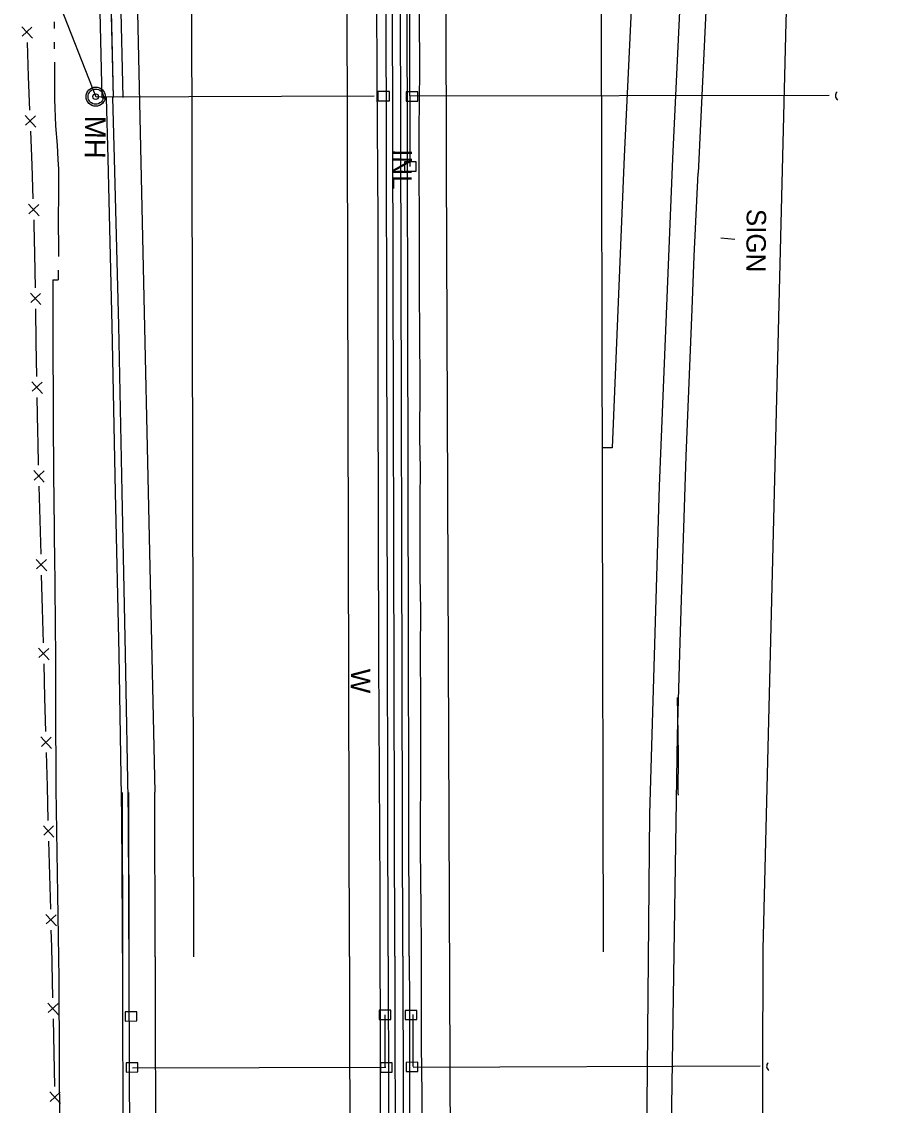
# Model space of a CAD drawing. Extents: x 589250 to 1188077, y 162953 to 363065.
# Drawn here: x 593902.3 to 594172.1, y 183657.1 to 183992 of the extents above; entities that cross this region are included whole.
import ezdxf

# ---------------------------------------------------------------- set-up
doc = ezdxf.new("R2010")
doc.units = 0
for name, color, linetype in [('E_BMGRD', 7, 'Continuous'), ('E_DRN', 7, 'Continuous'), ('E_DRN_SS_UG', 7, 'Continuous'), ('E_DRN_Text', 7, 'Continuous'), ('E_FEN', 7, 'Continuous'), ('E_FEN_P', 7, 'Continuous'), ('E_RDWY', 7, 'Continuous'), ('E_RDWY_Barrier', 7, 'Continuous'), ('E_RDWY_BarrierConc', 7, 'Continuous'), ('E_RDWY_Gravel', 7, 'Continuous'), ('E_RDWY_PavtEdge', 7, 'Continuous'), ('E_RDWY_ShldPaved', 7, 'Continuous'), ('E_SGN', 7, 'Continuous'), ('E_SGN_Text', 7, 'Continuous'), ('E_UTL_MH', 7, 'Continuous'), ('E_WAL', 7, 'Continuous'), ('E_WAL_Text', 7, 'Continuous'), ('E_WTR_FlowLine', 7, 'Continuous'), ('P_BMGRD', 7, 'Continuous'), ('P_RDWY_BarrierConc', 7, 'Continuous')]:
    doc.layers.add(name, color=color, linetype=linetype)

# ---------------------------------------------------------------- blocks, each defined once
blk = doc.blocks.new('MH')
at = {"layer": 'E_UTL_MH'}
for radius in [5, 4, 1.5]:
    blk.add_circle((0, 0), radius, dxfattribs=at)
blk.add_text('MH', height=10.8, dxfattribs=at).set_placement((10, -5.4))

msp = doc.modelspace()

# ---------------------------------------------------------------- linework, layer by layer
at = {"layer": 'E_BMGRD'}
msp.add_lwpolyline([(593930.63, 183968.47), (593929.68, 184011.05), (593925.89, 184070.7)], dxfattribs=at)
at = {"layer": 'E_DRN'}
for p, q in [((594015.92, 183970.4), (594012.34, 183970.38)), ((594012.34, 183970.38), (594012.35, 183967.52)), ((594015.94, 183967.54), (594015.92, 183970.4)), ((594024.67, 183970.28), (594021.09, 183970.26)), ((594021.09, 183970.26), (594021.1, 183967.4)), ((594024.69, 183967.41), (594024.67, 183970.28)), ((594012.35, 183967.52), (594015.94, 183967.54)), ((594021.1, 183967.4), (594024.69, 183967.41)), ((594024.16, 183948.65), (594020.57, 183948.64)), ((594020.57, 183948.64), (594020.58, 183945.78)), ((594024.17, 183945.79), (594024.16, 183948.65)), ((594020.58, 183945.78), (594024.17, 183945.79)), ((593937.91, 183686.01), (593934.32, 183686)), ((593934.32, 183686), (593934.33, 183683.14)), ((593937.92, 183683.15), (593937.91, 183686.01)), ((594016.29, 183686.53), (594012.7, 183686.51)), ((594012.7, 183686.51), (594012.71, 183683.65)), ((594016.3, 183683.66), (594016.29, 183686.53)), ((594024.38, 183686.44), (594020.79, 183686.42)), ((594020.79, 183686.42), (594020.8, 183683.56)), ((594024.39, 183683.58), (594024.38, 183686.44)), ((593934.33, 183683.14), (593937.92, 183683.15)), ((594012.71, 183683.65), (594016.3, 183683.66)), ((594020.8, 183683.56), (594024.39, 183683.58)), ((593938.22, 183670.25), (593934.63, 183670.23)), ((593934.63, 183670.23), (593934.64, 183667.37)), ((593938.23, 183667.39), (593938.22, 183670.25)), ((594016.72, 183670.24), (594013.13, 183670.22)), ((594013.13, 183670.22), (594013.15, 183667.36)), ((594016.73, 183667.37), (594016.72, 183670.24)), ((594024.65, 183670.39), (594021.06, 183670.37)), ((594021.06, 183670.37), (594021.08, 183667.51)), ((594024.66, 183667.53), (594024.65, 183670.39)), ((593934.64, 183667.37), (593938.23, 183667.39)), ((594013.15, 183667.36), (594016.73, 183667.37)), ((594021.08, 183667.51), (594024.66, 183667.53))]:
    msp.add_line(p, q, dxfattribs=at)
for centre in [(594155.13, 183969.07), (594133.89, 183669.12)]:
    msp.add_arc(centre, 1.49, 131.6355, 237.8957, dxfattribs=at)
at = {"layer": 'E_DRN_SS_UG'}
for p, q in [((594021.7, 184268.92), (594022.15, 183969.07)), ((593905.57, 184018.82), (593925.27, 183968.77)), ((593925.29, 183968.76), (594011.2, 183969)), ((594022.07, 183969.01), (594151.69, 183969.21)), ((594022.34, 183947.21), (594022.34, 183968.91)), ((594014.47, 183685.08), (594014.47, 183668.92)), ((594023.1, 183685.2), (594023.1, 183669.04)), ((593936.59, 183668.72), (594014.77, 183668.93)), ((594023.24, 183668.92), (594130.44, 183669.27))]:
    msp.add_line(p, q, dxfattribs=at)
at = {"layer": 'E_FEN'}
msp.add_lwpolyline([(594179.07, 184466.06), (594158.77, 184332.69), (594144.87, 184200.42), (594138.31, 183991.8), (594131.21, 183705.3), (594129.24, 182970.46), (594129.66, 182548.32), (594162.87, 182523.97)], dxfattribs=at)
at = {"layer": 'E_FEN_P'}
for p, q in [((593902.32, 183990.35), (593905.64, 183986.82)), ((593905.51, 183990.3), (593902.5, 183987.44)), ((593903.98, 183985.53), (593904.37, 183975.06)), ((593904.37, 183975.06), (593904.77, 183964.59)), ((593903.36, 183962.93), (593906.68, 183959.4)), ((593906.54, 183962.88), (593903.54, 183960.02)), ((593905.01, 183958.11), (593905.41, 183947.64)), ((593905.41, 183947.64), (593905.81, 183937.17)), ((593904.4, 183935.51), (593907.71, 183931.98)), ((593907.58, 183935.46), (593904.58, 183932.6)), ((593906.05, 183930.69), (593906.11, 183929.2)), ((593906.11, 183929.2), (593906.26, 183920.22)), ((593906.26, 183920.22), (593906.44, 183909.74)), ((593905, 183908.1), (593908.24, 183904.51)), ((593908.18, 183907.99), (593905.12, 183905.19)), ((593906.55, 183903.26), (593906.74, 183892.78)), ((593906.74, 183892.78), (593906.92, 183882.31)), ((593905.48, 183880.67), (593908.72, 183877.07)), ((593908.66, 183880.56), (593905.59, 183877.76)), ((593907.03, 183875.82), (593907.21, 183865.35)), ((593907.21, 183865.35), (593907.27, 183861.79)), ((593907.27, 183861.79), (593907.46, 183854.87)), ((593906.03, 183853.22), (593909.31, 183849.66)), ((593909.22, 183853.14), (593906.18, 183850.31)), ((593907.63, 183848.39), (593907.92, 183837.92)), ((593907.92, 183837.92), (593908.2, 183827.44)), ((593906.78, 183825.79), (593910.06, 183822.23)), ((593909.96, 183825.71), (593906.93, 183822.88)), ((593908.38, 183820.96), (593908.67, 183810.49)), ((593908.67, 183810.49), (593908.95, 183800.01)), ((593907.53, 183798.36), (593910.8, 183794.8)), ((593910.71, 183798.28), (593907.67, 183795.45)), ((593909.13, 183793.53), (593909.41, 183783.06)), ((593909.41, 183783.06), (593909.7, 183772.58)), ((593908.28, 183770.93), (593911.55, 183767.37)), ((593911.46, 183770.85), (593908.42, 183768.02)), ((593909.88, 183766.1), (593910.16, 183755.63)), ((593910.16, 183755.63), (593910.44, 183745.15)), ((593909.02, 183743.5), (593912.29, 183739.94)), ((593912.2, 183743.42), (593909.16, 183740.59)), ((593910.62, 183738.67), (593910.9, 183728.2)), ((593910.9, 183728.2), (593911.19, 183717.72)), ((593909.76, 183716.07), (593913.04, 183712.51)), ((593912.94, 183715.99), (593909.91, 183713.16)), ((593911.36, 183711.24), (593911.5, 183706.07)), ((593911.5, 183706.07), (593911.62, 183700.77)), ((593911.62, 183700.77), (593911.85, 183690.29)), ((593910.42, 183688.65), (593913.68, 183685.07)), ((593913.6, 183688.55), (593910.55, 183685.74)), ((593912, 183683.81), (593912.24, 183673.33)), ((593912.24, 183673.33), (593912.47, 183662.86)), ((593911.04, 183661.21), (593914.3, 183657.64)), ((593914.22, 183661.12), (593911.17, 183658.3))]:
    msp.add_line(p, q, dxfattribs=at)
at = {"layer": 'E_RDWY'}
for p, q in [((594025.27, 183976.83), (594025.14, 183994.24)), ((594025.12, 183958.34), (594025.27, 183976.83)), ((594025.11, 183944), (594025.12, 183958.34)), ((594025.19, 183932.09), (594025.11, 183944)), ((594025.19, 183920.79), (594025.19, 183932.09)), ((594025.21, 183908.31), (594025.19, 183920.79)), ((594025.24, 183895.88), (594025.21, 183908.31)), ((594025.4, 183879.4), (594025.24, 183895.88)), ((594025.33, 183863.46), (594025.4, 183879.4)), ((594025.49, 183853.64), (594025.33, 183863.46)), ((594025.4, 183844.15), (594025.49, 183853.64)), ((594025.43, 183833.21), (594025.4, 183844.15)), ((594025.43, 183820.78), (594025.43, 183833.21)), ((594025.59, 183810), (594025.43, 183820.78)), ((594025.54, 183797.11), (594025.59, 183810)), ((594025.6, 183781.89), (594025.54, 183797.11)), ((594025.55, 183764.92), (594025.6, 183781.89)), ((594025.59, 183757), (594025.55, 183764.92)), ((594025.54, 183745.17), (594025.59, 183757)), ((594025.51, 183736.58), (594025.54, 183745.17)), ((594025.62, 183727.04), (594025.51, 183736.58)), ((594025.66, 183717.7), (594025.62, 183727.04)), ((594025.79, 183706.4), (594025.66, 183717.7)), ((594025.84, 183695.03), (594025.79, 183706.4)), ((594025.84, 183675.58), (594025.84, 183695.03)), ((594026.01, 183660.55), (594025.84, 183675.58)), ((594025.98, 183648.97), (594026.01, 183660.55))]:
    msp.add_line(p, q, dxfattribs=at)
at = {"layer": 'E_RDWY_Barrier'}
for points in [[(593933.71, 183645.63), (593933.55, 183695.71), (593933.3, 183746.28), (593932.39, 183796.52), (593931.33, 183846.53), (593930.28, 183897.99), (593929.01, 183949.66), (593928.48, 183968.41)], [(593935.71, 183645.63), (593935.55, 183695.72), (593935.3, 183746.3), (593934.38, 183796.56), (593933.33, 183846.57), (593932.28, 183898.04), (593931.01, 183949.71), (593930.48, 183968.47)]]:
    msp.add_lwpolyline(points, dxfattribs=at)
at = {"layer": 'E_RDWY_BarrierConc'}
for p, q in [((593933.52, 183702.97), (593933.41, 183753.79)), ((593935.52, 183702.97), (593935.41, 183753.8))]:
    msp.add_line(p, q, dxfattribs=at)
at = {"layer": 'E_RDWY_Gravel'}
for points in [[(594148.19, 184470.53), (594127.66, 184291.3), (594111.22, 183945.18)], [(594104.39, 183109.04), (594103.67, 183244.68), (594102.45, 183544.69), (594102.55, 183616.42), (594104.9, 183771.5), (594105.73, 183800.25), (594106.12, 183813.33), (594107.59, 183857.71), (594109.36, 183903.09), (594110.06, 183919.51), (594111.22, 183945.18)]]:
    msp.add_lwpolyline(points, dxfattribs=at)
at = {"layer": 'E_RDWY_PavtEdge'}
for p, q in [((594003.52, 183703.12), (593999.78, 185371.14)), ((593955.52, 183703.01), (593953.77, 184483.94)), ((593936.73, 184053.8), (593943.41, 183753.81)), ((593927.13, 183968.4), (593926.19, 184010.83)), ((593927.13, 183968.4), (593928.63, 183968.43)), ((593943.52, 183702.99), (593943.41, 183753.81))]:
    msp.add_line(p, q, dxfattribs=at)
for points in [[(594082.02, 183704.48), (594081.37, 183992.89), (594080.72, 184282.47), (594082.72, 184282.48), (594081.9, 184645.89), (594080.35, 185336.34)], [(594030.35, 185336.23), (594031.9, 184647.15), (594032.91, 184199.11), (594033.47, 183947.18), (594037.62, 182911.64), (594041.18, 182449.73), (594043.4, 182169.14)], [(594093.4, 182169.53), (594088.28, 182819.81), (594097.4, 182944.94), (594094.45, 183544.69), (594096.37, 183747.2), (594099.26, 183848.43), (594103.42, 183949.62), (594112.26, 184135.72), (594119.25, 184282.78), (594121.1, 184321.82), (594123.11, 184321.82), (594140.21, 184471.08), (594158.55, 184857.33)], [(594124.26, 184282.82), (594104.23, 184282.66), (594098.98, 184172.31), (594096.33, 184116.5), (594088.44, 183950.33), (594084.67, 183860.3), (594081.67, 183860.29)]]:
    msp.add_lwpolyline(points, dxfattribs=at)
for radius, end in [(171956.59, 180.211791), (171896.59, 180.4530652)]:
    msp.add_arc((765899.68, 184089.33), radius, 180.1287302, end, dxfattribs=at)
at = {"layer": 'E_RDWY_ShldPaved'}
msp.add_line((593933.63, 183968.54), (593931.74, 184053.69), dxfattribs=at)
at = {"layer": 'E_SGN'}
msp.add_line((594118.28, 183925.12), (594122.53, 183924.75), dxfattribs=at)
at = {"layer": 'E_WAL'}
for p, q in [((594011.69, 184032.79), (594012.02, 183974.44)), ((594012.02, 183974.44), (594012.28, 183930.76)), ((594012.28, 183930.76), (594012.35, 183880.41)), ((594012.35, 183880.41), (594012.53, 183794.69)), ((594012.53, 183794.69), (594012.91, 183723.77)), ((594012.91, 183723.77), (594013, 183662.52)), ((594013, 183662.52), (594013.06, 183601.65))]:
    msp.add_line(p, q, dxfattribs=at)
at = {"layer": 'E_WTR_FlowLine'}
for p, q in [((593912.34, 183991.89), (593912.34, 183989.82)), ((593912.37, 183985.67), (593912.39, 183983.6)), ((593912.44, 183979.45), (593912.46, 183976.78)), ((593912.46, 183976.78), (593912.5, 183968.04)), ((593912.5, 183968.04), (593912.75, 183959.76)), ((593912.75, 183959.76), (593913.32, 183953.8)), ((593913.32, 183953.8), (593913.54, 183949.41)), ((593913.54, 183949.41), (593913.7, 183946.37)), ((593913.7, 183946.37), (593913.67, 183939.17)), ((593913.67, 183939.17), (593913.63, 183930.48)), ((593913.63, 183930.48), (593913.67, 183921.56)), ((593913.67, 183921.56), (593913.66, 183919.35)), ((593913.64, 183915.2), (593913.63, 183912.22)), ((594104.81, 183783.11), (594104.85, 183777.74)), ((594104.85, 183777.74), (594105.08, 183765.25)), ((594105.08, 183765.25), (594105, 183753.7)), ((594105, 183753.7), (594105.03, 183752.89))]:
    msp.add_line(p, q, dxfattribs=at)
msp.add_lwpolyline([(593911.97, 183912.19), (593913.64, 183912.22)], dxfattribs=at)
msp.add_open_spline([(593911.97, 183912.19), (593911.91, 183858.65), (593912.94, 183806.43), (593912.64, 183753), (593913.96, 183701.2), (593913.83, 183649.35), (593914.89, 183596.33), (593915.97, 183545.34), (593918.73, 183510.43), (593918.29, 183502.75), (593917.9, 183447.78), (593919.44, 183395.19), (593920.42, 183342.33), (593921.23, 183290.94), (593922.7, 183238.8), (593923.02, 183187.08), (593924.31, 183130.32), (593925.32, 183076.66), (593926.11, 183026.36), (593925.98, 182977.02), (593926.68, 182926.68), (593927.73, 182877.7), (593928.92, 182816.48), (593929.06, 182805.27)], degree=3, dxfattribs=at)
at = {"layer": 'P_BMGRD'}
for p, q in [((593930.23, 183986.62), (593929.67, 184011.61)), ((593930.63, 183968.47), (593930.23, 183986.62))]:
    msp.add_line(p, q, dxfattribs=at)
at = {"layer": 'P_RDWY_BarrierConc'}
for p, q in [((594015.52, 183703.15), (594011.71, 185400.89)), ((594017.52, 183703.15), (594013.71, 185400.03)), ((594020.02, 183703.16), (594016.21, 185398.95)), ((594022.02, 183703.16), (594018.21, 185398.08))]:
    msp.add_line(p, q, dxfattribs=at)
for radius in [171884.59, 171882.59, 171880.09, 171878.09]:
    msp.add_arc((765899.68, 184089.33), radius, 180.1287302, 180.4530652, dxfattribs=at)

# ---------------------------------------------------------------- block references
at = {"layer": 'E_BMGRD', "xscale": 0.5903335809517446, "yscale": 0.5903335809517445, "rotation": -90.64846525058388}
msp.add_blockref('MH', (593925.18, 183968.78), dxfattribs=at)

# ---------------------------------------------------------------- texts
at = {"layer": 'E_DRN_Text'}
msp.add_text('INL', height=6, rotation=269.5535, dxfattribs=at).set_placement((594016.87, 183952.58))
at = {"layer": 'E_SGN_Text'}
msp.add_text('SIGN', height=6, rotation=269.5535, dxfattribs=at).set_placement((594126.24, 183934.13))
at = {"layer": 'E_WAL_Text'}
msp.add_text('W', height=6, rotation=269.5535, dxfattribs=at).set_placement((594004.02, 183792.03))

doc.saveas('drawing.dxf')
